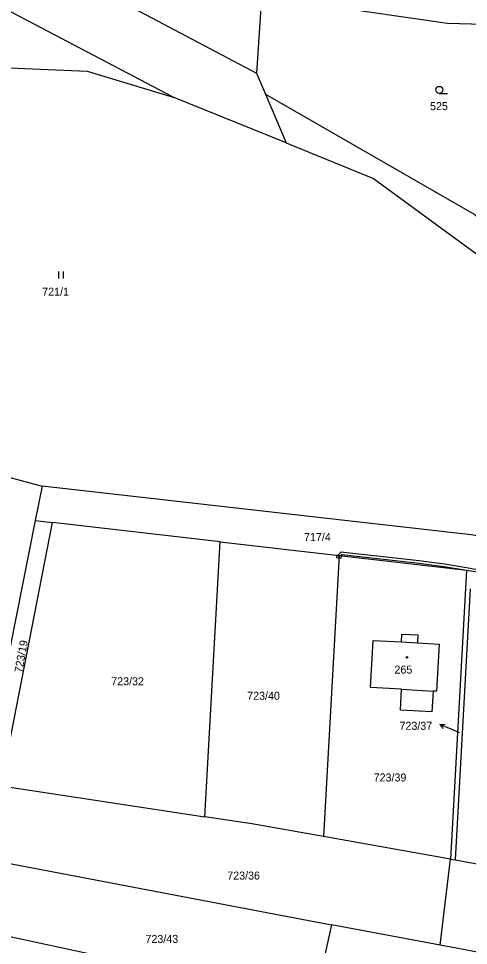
# Model space of a CAD drawing. Extents: x -776734 to -748832, y -1118122 to -976986.
# Drawn here: x -751315.3 to -751219.8, y -1113334.7 to -1113137.8 of the extents above; entities that cross this region are included whole.
import ezdxf

# ---------------------------------------------------------------- set-up
doc = ezdxf.new("R2010")
doc.units = 0
for name, color, linetype in [('KM_Hranice parcel', 7, 'Continuous'), ('KM_Parcelní čísla', 7, 'Continuous'), ('KM_Pop  PČ popisy', 7, 'Continuous'), ('KM_Vnitřní kresba', 7, 'Continuous'), ('KM_Věcná břemena k části', 7, 'Continuous'), ('KM_Značky budov', 7, 'Continuous'), ('KM_Značky kultur', 7, 'Continuous')]:
    doc.layers.add(name, color=color, linetype=linetype)

msp = doc.modelspace()

# ---------------------------------------------------------------- linework, layer by layer
at = {"layer": 'KM_Hranice parcel'}
for p, q in [((-751263.63, -1113132.39), (-751264.75, -1113149.44)), ((-751293.34, -1113134.36), (-751264.75, -1113149.44)), ((-751264.75, -1113149.44), (-751262.88, -1113153.87)), ((-751258.51, -1113164.22), (-751282.51, -1113154.5)), ((-751262.88, -1113153.87), (-751258.51, -1113164.22)), ((-751310.33, -1113237.12), (-751311.81, -1113244.47)), ((-751311.81, -1113244.47), (-751322.83, -1113300.01)), ((-751319.02, -1113300.82), (-751308.15, -1113244.89)), ((-751311.81, -1113244.47), (-751308.15, -1113244.89)), ((-751272.48, -1113248.99), (-751308.15, -1113244.89)), ((-751275.78, -1113307.4), (-751272.48, -1113248.99)), ((-751272.48, -1113248.99), (-751247.21, -1113251.9)), ((-751247.21, -1113251.9), (-751250.58, -1113311.61)), ((-751247.21, -1113251.9), (-751220.14, -1113255.01)), ((-751220.14, -1113255.01), (-751223.6, -1113316.38)), ((-751220.14, -1113255.01), (-751219.15, -1113255.13)), ((-751219.37, -1113258.99), (-751222.61, -1113316.55)), ((-751319.02, -1113300.82), (-751275.78, -1113307.4)), ((-751223.6, -1113316.38), (-751250.58, -1113311.61)), ((-751322.05, -1113316.43), (-751248.82, -1113330.31)), ((-751225.77, -1113334.67), (-751223.6, -1113316.38)), ((-751223.6, -1113316.38), (-751222.61, -1113316.55)), ((-751222.61, -1113316.55), (-751204.76, -1113319.7)), ((-751252.56, -1113346.73), (-751324.93, -1113331.23)), ((-751248.82, -1113330.31), (-751252.56, -1113346.73)), ((-751225.77, -1113334.67), (-751248.82, -1113330.31))]:
    msp.add_line(p, q, dxfattribs=at)
for points in [[(-751282.51, -1113154.5), (-751342.67, -1113122.86), (-751369.02, -1113110.17), (-751400.42, -1113096.67)], [(-751191.12, -1113139.81), (-751224.19, -1113138.84), (-751241.89, -1113136.35), (-751263.63, -1113132.39)], [(-751350.12, -1113149.61), (-751322.35, -1113148.04), (-751300.76, -1113149.02), (-751282.51, -1113154.5)], [(-751262.88, -1113153.87), (-751218.55, -1113179.38), (-751212.31, -1113186.05)], [(-751258.51, -1113164.22), (-751239.91, -1113171.76), (-751215.93, -1113189.33), (-751191.43, -1113223.11), (-751174.42, -1113241.31)], [(-751409.65, -1113214), (-751333.5, -1113230.94), (-751310.33, -1113237.12)], [(-751180.79, -1113251.75), (-751200.05, -1113250.73), (-751219.19, -1113247.52), (-751310.33, -1113237.12)], [(-751230.53, -1113268.77), (-751230.6, -1113270.44), (-751225.97, -1113270.69), (-751226.55, -1113280.73), (-751227.26, -1113280.69), (-751227.51, -1113285.07), (-751234.21, -1113284.71), (-751233.96, -1113280.31), (-751240.57, -1113279.94), (-751240, -1113269.92), (-751233.98, -1113270.25), (-751233.9, -1113268.6), (-751230.53, -1113268.77)], [(-751250.58, -1113311.61), (-751265.8, -1113308.92), (-751275.78, -1113307.4)], [(-751172.37, -1113345.17), (-751175.89, -1113344.21), (-751209.22, -1113337.81), (-751225.77, -1113334.67)]]:
    msp.add_lwpolyline(points, dxfattribs=at)
at = {"layer": 'KM_Pop  PČ popisy'}
for p, q in [((-751225.822, -1113287.767), (-751224.705, -1113287.698)), ((-751223.06, -1113288.94), (-751225.822, -1113287.767)), ((-751225.822, -1113287.767), (-751225.096, -1113288.62)), ((-751221.69, -1113289.52), (-751223.06, -1113288.94))]:
    msp.add_line(p, q, dxfattribs=at)
at = {"layer": 'KM_Vnitřní kresba'}
for p, q in [((-751233.98, -1113270.25), (-751230.6, -1113270.44)), ((-751233.96, -1113280.31), (-751227.26, -1113280.69))]:
    msp.add_line(p, q, dxfattribs=at)
at = {"layer": 'KM_Věcná břemena k části'}
for points in [[(-751247.48, -1113251.87), (-751246.87, -1113251.94), (-751246.64, -1113251.7), (-751230.87, -1113253.45), (-751224.91, -1113254.2), (-751220.14, -1113255.01), (-751219.15, -1113255.13), (-751208.15, -1113256.98), (-751201.81, -1113257.86), (-751201.51, -1113258.09), (-751201.29, -1113258.13), (-751200.9, -1113258.16), (-751201.04, -1113257.9), (-751200.7, -1113257.91), (-751200.68, -1113257.41), (-751201.71, -1113257.37), (-751209.99, -1113256.22), (-751215.98, -1113255.25), (-751220.18, -1113254.49), (-751224.82, -1113253.71), (-751230.87, -1113252.95), (-751246.84, -1113251.18)], [(-751247.21, -1113251.9), (-751247.48, -1113251.87), (-751247.71, -1113251.84), (-751247.77, -1113252.34), (-751247.24, -1113252.4)], [(-751247.21, -1113251.9), (-751247.24, -1113252.4), (-751246.77, -1113252.45), (-751246.71, -1113251.96), (-751246.87, -1113251.94)]]:
    msp.add_lwpolyline(points, close=True, dxfattribs=at)
at = {"layer": 'KM_Značky budov'}
msp.add_circle((-751232.8168, -1113273.5092), 0.175, dxfattribs=at)
at = {"layer": 'KM_Značky kultur'}
for p, q in [((-751225.943, -1113153.72), (-751224.193, -1113153.72)), ((-751306.781, -1113193.06), (-751306.781, -1113191.56)), ((-751305.78, -1113193.06), (-751305.78, -1113191.56))]:
    msp.add_line(p, q, dxfattribs=at)
msp.add_circle((-751225.9429, -1113152.9698), 0.75, dxfattribs=at)

# ---------------------------------------------------------------- texts
at = {"layer": 'KM_Parcelní čísla'}
for s, p in [('525', (-751227.92, -1113157.27)), ('721/1', (-751310.298, -1113196.68)), ('717/4', (-751254.69, -1113248.81)), ('265', (-751235.475, -1113276.97)), ('723/32', (-751295.647, -1113279.45)), ('723/40', (-751266.767, -1113282.53)), ('723/37', (-751234.405, -1113288.914)), ('723/39', (-751239.897, -1113299.89)), ('723/36', (-751270.997, -1113320.73)), ('723/43', (-751288.367, -1113334.18))]:
    msp.add_text(s, height=1.7, dxfattribs=at).set_placement(p)
msp.add_text('723/19', height=1.7, rotation=80, dxfattribs=at).set_placement((-751314.548, -1113276.885))

doc.saveas('drawing.dxf')
